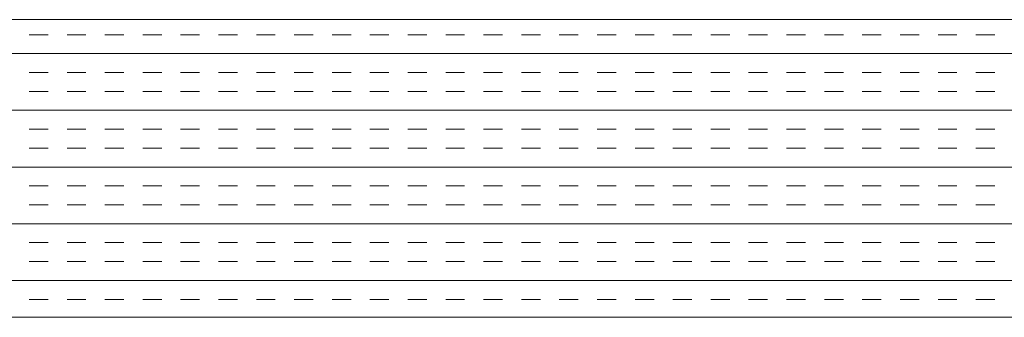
# Model space of a CAD drawing. Extents: x 3940905 to 4145695, y 925352 to 1109797.
# Tile 842 of 1056: x 4041015 to 4041180, y 1100654 to 1100704. Entities that reach past the tile are written whole.
import ezdxf

# ---------------------------------------------------------------- set-up
doc = ezdxf.new("R2010")
doc.units = 0
doc.header["$LTSCALE"] = 750
doc.header["$MEASUREMENT"] = 0
doc.layers.add('CKD Equipments', color=252, linetype='CONTINUOUS', lineweight=0)

msp = doc.modelspace()

# ---------------------------------------------------------------- linework, layer by layer
at = {"layer": 'CKD Equipments'}
for p, q in [((4040574.42, 1100703.98, -7.61), (4041292.42, 1100703.98, -7.61)), ((4040524.42, 1100653.98, -7.61), (4041342.42, 1100653.98, -7.61))]:
    msp.add_line(p, q, dxfattribs=at)
at = {"layer": 'CKD Equipments', "color": 4, "linetype": 'Continuous'}
for p, q in [((4041019.85, 1100701.45, -7.61), (4041016.67, 1100701.45, -7.61)), ((4041026.2, 1100701.45, -7.61), (4041023.02, 1100701.45, -7.61)), ((4041032.55, 1100701.45, -7.61), (4041029.37, 1100701.45, -7.61)), ((4041038.9, 1100701.45, -7.61), (4041035.72, 1100701.45, -7.61)), ((4041045.25, 1100701.45, -7.61), (4041042.07, 1100701.45, -7.61)), ((4041051.6, 1100701.45, -7.61), (4041048.42, 1100701.45, -7.61)), ((4041057.95, 1100701.45, -7.61), (4041054.77, 1100701.45, -7.61)), ((4041064.3, 1100701.45, -7.61), (4041061.12, 1100701.45, -7.61)), ((4041070.65, 1100701.45, -7.61), (4041067.47, 1100701.45, -7.61)), ((4041077, 1100701.45, -7.61), (4041073.82, 1100701.45, -7.61)), ((4041083.35, 1100701.45, -7.61), (4041080.17, 1100701.45, -7.61)), ((4041089.7, 1100701.45, -7.61), (4041086.52, 1100701.45, -7.61)), ((4041096.05, 1100701.45, -7.61), (4041092.87, 1100701.45, -7.61)), ((4041102.4, 1100701.45, -7.61), (4041099.22, 1100701.45, -7.61)), ((4041108.75, 1100701.45, -7.61), (4041105.57, 1100701.45, -7.61)), ((4041115.1, 1100701.45, -7.61), (4041111.92, 1100701.45, -7.61)), ((4041121.45, 1100701.45, -7.61), (4041118.27, 1100701.45, -7.61)), ((4041127.8, 1100701.45, -7.61), (4041124.62, 1100701.45, -7.61)), ((4041134.15, 1100701.45, -7.61), (4041130.97, 1100701.45, -7.61)), ((4041140.5, 1100701.45, -7.61), (4041137.32, 1100701.45, -7.61)), ((4041146.85, 1100701.45, -7.61), (4041143.67, 1100701.45, -7.61)), ((4041153.2, 1100701.45, -7.61), (4041150.02, 1100701.45, -7.61)), ((4041159.55, 1100701.45, -7.61), (4041156.37, 1100701.45, -7.61)), ((4041165.9, 1100701.45, -7.61), (4041162.72, 1100701.45, -7.61)), ((4041172.25, 1100701.45, -7.61), (4041169.07, 1100701.45, -7.61)), ((4041178.6, 1100701.45, -7.61), (4041175.42, 1100701.45, -7.61)), ((4041342.42, 1100698.27, -7.61), (4040524.42, 1100698.27, -7.61)), ((4041019.85, 1100695.1, -7.61), (4041016.67, 1100695.1, -7.61)), ((4041026.2, 1100695.1, -7.61), (4041023.02, 1100695.1, -7.61)), ((4041032.55, 1100695.1, -7.61), (4041029.37, 1100695.1, -7.61)), ((4041038.9, 1100695.1, -7.61), (4041035.72, 1100695.1, -7.61)), ((4041045.25, 1100695.1, -7.61), (4041042.07, 1100695.1, -7.61)), ((4041051.6, 1100695.1, -7.61), (4041048.42, 1100695.1, -7.61)), ((4041057.95, 1100695.1, -7.61), (4041054.77, 1100695.1, -7.61)), ((4041064.3, 1100695.1, -7.61), (4041061.12, 1100695.1, -7.61)), ((4041070.65, 1100695.1, -7.61), (4041067.47, 1100695.1, -7.61)), ((4041077, 1100695.1, -7.61), (4041073.82, 1100695.1, -7.61)), ((4041083.35, 1100695.1, -7.61), (4041080.17, 1100695.1, -7.61)), ((4041089.7, 1100695.1, -7.61), (4041086.52, 1100695.1, -7.61)), ((4041096.05, 1100695.1, -7.61), (4041092.87, 1100695.1, -7.61)), ((4041102.4, 1100695.1, -7.61), (4041099.22, 1100695.1, -7.61)), ((4041108.75, 1100695.1, -7.61), (4041105.57, 1100695.1, -7.61)), ((4041115.1, 1100695.1, -7.61), (4041111.92, 1100695.1, -7.61)), ((4041121.45, 1100695.1, -7.61), (4041118.27, 1100695.1, -7.61)), ((4041127.8, 1100695.1, -7.61), (4041124.62, 1100695.1, -7.61)), ((4041134.15, 1100695.1, -7.61), (4041130.97, 1100695.1, -7.61)), ((4041140.5, 1100695.1, -7.61), (4041137.32, 1100695.1, -7.61)), ((4041146.85, 1100695.1, -7.61), (4041143.67, 1100695.1, -7.61)), ((4041153.2, 1100695.1, -7.61), (4041150.02, 1100695.1, -7.61)), ((4041159.55, 1100695.1, -7.61), (4041156.37, 1100695.1, -7.61)), ((4041165.9, 1100695.1, -7.61), (4041162.72, 1100695.1, -7.61)), ((4041172.25, 1100695.1, -7.61), (4041169.07, 1100695.1, -7.61)), ((4041178.6, 1100695.1, -7.61), (4041175.42, 1100695.1, -7.61)), ((4041019.85, 1100691.92, -7.61), (4041016.67, 1100691.92, -7.61)), ((4041026.2, 1100691.92, -7.61), (4041023.02, 1100691.92, -7.61)), ((4041032.55, 1100691.92, -7.61), (4041029.37, 1100691.92, -7.61)), ((4041038.9, 1100691.92, -7.61), (4041035.72, 1100691.92, -7.61)), ((4041045.25, 1100691.92, -7.61), (4041042.07, 1100691.92, -7.61)), ((4041051.6, 1100691.92, -7.61), (4041048.42, 1100691.92, -7.61)), ((4041057.95, 1100691.92, -7.61), (4041054.77, 1100691.92, -7.61)), ((4041064.3, 1100691.92, -7.61), (4041061.12, 1100691.92, -7.61)), ((4041070.65, 1100691.92, -7.61), (4041067.47, 1100691.92, -7.61)), ((4041077, 1100691.92, -7.61), (4041073.82, 1100691.92, -7.61)), ((4041083.35, 1100691.92, -7.61), (4041080.17, 1100691.92, -7.61)), ((4041089.7, 1100691.92, -7.61), (4041086.52, 1100691.92, -7.61)), ((4041096.05, 1100691.92, -7.61), (4041092.87, 1100691.92, -7.61)), ((4041102.4, 1100691.92, -7.61), (4041099.22, 1100691.92, -7.61)), ((4041108.75, 1100691.92, -7.61), (4041105.57, 1100691.92, -7.61)), ((4041115.1, 1100691.92, -7.61), (4041111.92, 1100691.92, -7.61)), ((4041121.45, 1100691.92, -7.61), (4041118.27, 1100691.92, -7.61)), ((4041127.8, 1100691.92, -7.61), (4041124.62, 1100691.92, -7.61)), ((4041134.15, 1100691.92, -7.61), (4041130.97, 1100691.92, -7.61)), ((4041140.5, 1100691.92, -7.61), (4041137.32, 1100691.92, -7.61)), ((4041146.85, 1100691.92, -7.61), (4041143.67, 1100691.92, -7.61)), ((4041153.2, 1100691.92, -7.61), (4041150.02, 1100691.92, -7.61)), ((4041159.55, 1100691.92, -7.61), (4041156.37, 1100691.92, -7.61)), ((4041165.9, 1100691.92, -7.61), (4041162.72, 1100691.92, -7.61)), ((4041172.25, 1100691.92, -7.61), (4041169.07, 1100691.92, -7.61)), ((4041178.6, 1100691.92, -7.61), (4041175.42, 1100691.92, -7.61)), ((4041342.42, 1100688.75, -7.61), (4040524.42, 1100688.75, -7.61)), ((4041019.85, 1100685.57, -7.61), (4041016.67, 1100685.57, -7.61)), ((4041026.2, 1100685.57, -7.61), (4041023.02, 1100685.57, -7.61)), ((4041032.55, 1100685.57, -7.61), (4041029.37, 1100685.57, -7.61)), ((4041038.9, 1100685.57, -7.61), (4041035.72, 1100685.57, -7.61)), ((4041045.25, 1100685.57, -7.61), (4041042.07, 1100685.57, -7.61)), ((4041051.6, 1100685.57, -7.61), (4041048.42, 1100685.57, -7.61)), ((4041057.95, 1100685.57, -7.61), (4041054.77, 1100685.57, -7.61)), ((4041064.3, 1100685.57, -7.61), (4041061.12, 1100685.57, -7.61)), ((4041070.65, 1100685.57, -7.61), (4041067.47, 1100685.57, -7.61)), ((4041077, 1100685.57, -7.61), (4041073.82, 1100685.57, -7.61)), ((4041083.35, 1100685.57, -7.61), (4041080.17, 1100685.57, -7.61)), ((4041089.7, 1100685.57, -7.61), (4041086.52, 1100685.57, -7.61)), ((4041096.05, 1100685.57, -7.61), (4041092.87, 1100685.57, -7.61)), ((4041102.4, 1100685.57, -7.61), (4041099.22, 1100685.57, -7.61)), ((4041108.75, 1100685.57, -7.61), (4041105.57, 1100685.57, -7.61)), ((4041115.1, 1100685.57, -7.61), (4041111.92, 1100685.57, -7.61)), ((4041121.45, 1100685.57, -7.61), (4041118.27, 1100685.57, -7.61)), ((4041127.8, 1100685.57, -7.61), (4041124.62, 1100685.57, -7.61)), ((4041134.15, 1100685.57, -7.61), (4041130.97, 1100685.57, -7.61)), ((4041140.5, 1100685.57, -7.61), (4041137.32, 1100685.57, -7.61)), ((4041146.85, 1100685.57, -7.61), (4041143.67, 1100685.57, -7.61)), ((4041153.2, 1100685.57, -7.61), (4041150.02, 1100685.57, -7.61)), ((4041159.55, 1100685.57, -7.61), (4041156.37, 1100685.57, -7.61)), ((4041165.9, 1100685.57, -7.61), (4041162.72, 1100685.57, -7.61)), ((4041172.25, 1100685.57, -7.61), (4041169.07, 1100685.57, -7.61)), ((4041178.6, 1100685.57, -7.61), (4041175.42, 1100685.57, -7.61)), ((4041019.85, 1100682.4, -7.61), (4041016.67, 1100682.4, -7.61)), ((4041026.2, 1100682.4, -7.61), (4041023.02, 1100682.4, -7.61)), ((4041032.55, 1100682.4, -7.61), (4041029.37, 1100682.4, -7.61)), ((4041038.9, 1100682.4, -7.61), (4041035.72, 1100682.4, -7.61)), ((4041045.25, 1100682.4, -7.61), (4041042.07, 1100682.4, -7.61)), ((4041051.6, 1100682.4, -7.61), (4041048.42, 1100682.4, -7.61)), ((4041057.95, 1100682.4, -7.61), (4041054.77, 1100682.4, -7.61)), ((4041064.3, 1100682.4, -7.61), (4041061.12, 1100682.4, -7.61)), ((4041070.65, 1100682.4, -7.61), (4041067.47, 1100682.4, -7.61)), ((4041077, 1100682.4, -7.61), (4041073.82, 1100682.4, -7.61)), ((4041083.35, 1100682.4, -7.61), (4041080.17, 1100682.4, -7.61)), ((4041089.7, 1100682.4, -7.61), (4041086.52, 1100682.4, -7.61)), ((4041096.05, 1100682.4, -7.61), (4041092.87, 1100682.4, -7.61)), ((4041102.4, 1100682.4, -7.61), (4041099.22, 1100682.4, -7.61)), ((4041108.75, 1100682.4, -7.61), (4041105.57, 1100682.4, -7.61)), ((4041115.1, 1100682.4, -7.61), (4041111.92, 1100682.4, -7.61)), ((4041121.45, 1100682.4, -7.61), (4041118.27, 1100682.4, -7.61)), ((4041127.8, 1100682.4, -7.61), (4041124.62, 1100682.4, -7.61)), ((4041134.15, 1100682.4, -7.61), (4041130.97, 1100682.4, -7.61)), ((4041140.5, 1100682.4, -7.61), (4041137.32, 1100682.4, -7.61)), ((4041146.85, 1100682.4, -7.61), (4041143.67, 1100682.4, -7.61)), ((4041153.2, 1100682.4, -7.61), (4041150.02, 1100682.4, -7.61)), ((4041159.55, 1100682.4, -7.61), (4041156.37, 1100682.4, -7.61)), ((4041165.9, 1100682.4, -7.61), (4041162.72, 1100682.4, -7.61)), ((4041172.25, 1100682.4, -7.61), (4041169.07, 1100682.4, -7.61)), ((4041178.6, 1100682.4, -7.61), (4041175.42, 1100682.4, -7.61)), ((4041342.42, 1100679.22, -7.61), (4040524.42, 1100679.22, -7.61)), ((4041019.85, 1100676.05, -7.61), (4041016.67, 1100676.05, -7.61)), ((4041026.2, 1100676.05, -7.61), (4041023.02, 1100676.05, -7.61)), ((4041032.55, 1100676.05, -7.61), (4041029.37, 1100676.05, -7.61)), ((4041038.9, 1100676.05, -7.61), (4041035.72, 1100676.05, -7.61)), ((4041045.25, 1100676.05, -7.61), (4041042.07, 1100676.05, -7.61)), ((4041051.6, 1100676.05, -7.61), (4041048.42, 1100676.05, -7.61)), ((4041057.95, 1100676.05, -7.61), (4041054.77, 1100676.05, -7.61)), ((4041064.3, 1100676.05, -7.61), (4041061.12, 1100676.05, -7.61)), ((4041070.65, 1100676.05, -7.61), (4041067.47, 1100676.05, -7.61)), ((4041077, 1100676.05, -7.61), (4041073.82, 1100676.05, -7.61)), ((4041083.35, 1100676.05, -7.61), (4041080.17, 1100676.05, -7.61)), ((4041089.7, 1100676.05, -7.61), (4041086.52, 1100676.05, -7.61)), ((4041096.05, 1100676.05, -7.61), (4041092.87, 1100676.05, -7.61)), ((4041102.4, 1100676.05, -7.61), (4041099.22, 1100676.05, -7.61)), ((4041108.75, 1100676.05, -7.61), (4041105.57, 1100676.05, -7.61)), ((4041115.1, 1100676.05, -7.61), (4041111.92, 1100676.05, -7.61)), ((4041121.45, 1100676.05, -7.61), (4041118.27, 1100676.05, -7.61)), ((4041127.8, 1100676.05, -7.61), (4041124.62, 1100676.05, -7.61)), ((4041134.15, 1100676.05, -7.61), (4041130.97, 1100676.05, -7.61)), ((4041140.5, 1100676.05, -7.61), (4041137.32, 1100676.05, -7.61)), ((4041146.85, 1100676.05, -7.61), (4041143.67, 1100676.05, -7.61)), ((4041153.2, 1100676.05, -7.61), (4041150.02, 1100676.05, -7.61)), ((4041159.55, 1100676.05, -7.61), (4041156.37, 1100676.05, -7.61)), ((4041165.9, 1100676.05, -7.61), (4041162.72, 1100676.05, -7.61)), ((4041172.25, 1100676.05, -7.61), (4041169.07, 1100676.05, -7.61)), ((4041178.6, 1100676.05, -7.61), (4041175.42, 1100676.05, -7.61)), ((4041019.85, 1100672.87, -7.61), (4041016.67, 1100672.87, -7.61)), ((4041026.2, 1100672.87, -7.61), (4041023.02, 1100672.87, -7.61)), ((4041032.55, 1100672.87, -7.61), (4041029.37, 1100672.87, -7.61)), ((4041038.9, 1100672.87, -7.61), (4041035.72, 1100672.87, -7.61)), ((4041045.25, 1100672.87, -7.61), (4041042.07, 1100672.87, -7.61)), ((4041051.6, 1100672.87, -7.61), (4041048.42, 1100672.87, -7.61)), ((4041057.95, 1100672.87, -7.61), (4041054.77, 1100672.87, -7.61)), ((4041064.3, 1100672.87, -7.61), (4041061.12, 1100672.87, -7.61)), ((4041070.65, 1100672.87, -7.61), (4041067.47, 1100672.87, -7.61)), ((4041077, 1100672.87, -7.61), (4041073.82, 1100672.87, -7.61)), ((4041083.35, 1100672.87, -7.61), (4041080.17, 1100672.87, -7.61)), ((4041089.7, 1100672.87, -7.61), (4041086.52, 1100672.87, -7.61)), ((4041096.05, 1100672.87, -7.61), (4041092.87, 1100672.87, -7.61)), ((4041102.4, 1100672.87, -7.61), (4041099.22, 1100672.87, -7.61)), ((4041108.75, 1100672.87, -7.61), (4041105.57, 1100672.87, -7.61)), ((4041115.1, 1100672.87, -7.61), (4041111.92, 1100672.87, -7.61)), ((4041121.45, 1100672.87, -7.61), (4041118.27, 1100672.87, -7.61)), ((4041127.8, 1100672.87, -7.61), (4041124.62, 1100672.87, -7.61)), ((4041134.15, 1100672.87, -7.61), (4041130.97, 1100672.87, -7.61)), ((4041140.5, 1100672.87, -7.61), (4041137.32, 1100672.87, -7.61)), ((4041146.85, 1100672.87, -7.61), (4041143.67, 1100672.87, -7.61)), ((4041153.2, 1100672.87, -7.61), (4041150.02, 1100672.87, -7.61)), ((4041159.55, 1100672.87, -7.61), (4041156.37, 1100672.87, -7.61)), ((4041165.9, 1100672.87, -7.61), (4041162.72, 1100672.87, -7.61)), ((4041172.25, 1100672.87, -7.61), (4041169.07, 1100672.87, -7.61)), ((4041178.6, 1100672.87, -7.61), (4041175.42, 1100672.87, -7.61)), ((4041342.42, 1100669.7, -7.61), (4040524.42, 1100669.7, -7.61)), ((4041019.85, 1100666.52, -7.61), (4041016.67, 1100666.52, -7.61)), ((4041026.2, 1100666.52, -7.61), (4041023.02, 1100666.52, -7.61)), ((4041032.55, 1100666.52, -7.61), (4041029.37, 1100666.52, -7.61)), ((4041038.9, 1100666.52, -7.61), (4041035.72, 1100666.52, -7.61)), ((4041045.25, 1100666.52, -7.61), (4041042.07, 1100666.52, -7.61)), ((4041051.6, 1100666.52, -7.61), (4041048.42, 1100666.52, -7.61)), ((4041057.95, 1100666.52, -7.61), (4041054.77, 1100666.52, -7.61)), ((4041064.3, 1100666.52, -7.61), (4041061.12, 1100666.52, -7.61)), ((4041070.65, 1100666.52, -7.61), (4041067.47, 1100666.52, -7.61)), ((4041077, 1100666.52, -7.61), (4041073.82, 1100666.52, -7.61)), ((4041083.35, 1100666.52, -7.61), (4041080.17, 1100666.52, -7.61)), ((4041089.7, 1100666.52, -7.61), (4041086.52, 1100666.52, -7.61)), ((4041096.05, 1100666.52, -7.61), (4041092.87, 1100666.52, -7.61)), ((4041102.4, 1100666.52, -7.61), (4041099.22, 1100666.52, -7.61)), ((4041108.75, 1100666.52, -7.61), (4041105.57, 1100666.52, -7.61)), ((4041115.1, 1100666.52, -7.61), (4041111.92, 1100666.52, -7.61)), ((4041121.45, 1100666.52, -7.61), (4041118.27, 1100666.52, -7.61)), ((4041127.8, 1100666.52, -7.61), (4041124.62, 1100666.52, -7.61)), ((4041134.15, 1100666.52, -7.61), (4041130.97, 1100666.52, -7.61)), ((4041140.5, 1100666.52, -7.61), (4041137.32, 1100666.52, -7.61)), ((4041146.85, 1100666.52, -7.61), (4041143.67, 1100666.52, -7.61)), ((4041153.2, 1100666.52, -7.61), (4041150.02, 1100666.52, -7.61)), ((4041159.55, 1100666.52, -7.61), (4041156.37, 1100666.52, -7.61)), ((4041165.9, 1100666.52, -7.61), (4041162.72, 1100666.52, -7.61)), ((4041172.25, 1100666.52, -7.61), (4041169.07, 1100666.52, -7.61)), ((4041178.6, 1100666.52, -7.61), (4041175.42, 1100666.52, -7.61)), ((4041019.85, 1100663.35, -7.61), (4041016.67, 1100663.35, -7.61)), ((4041026.2, 1100663.35, -7.61), (4041023.02, 1100663.35, -7.61)), ((4041032.55, 1100663.35, -7.61), (4041029.37, 1100663.35, -7.61)), ((4041038.9, 1100663.35, -7.61), (4041035.72, 1100663.35, -7.61)), ((4041045.25, 1100663.35, -7.61), (4041042.07, 1100663.35, -7.61)), ((4041051.6, 1100663.35, -7.61), (4041048.42, 1100663.35, -7.61)), ((4041057.95, 1100663.35, -7.61), (4041054.77, 1100663.35, -7.61)), ((4041064.3, 1100663.35, -7.61), (4041061.12, 1100663.35, -7.61)), ((4041070.65, 1100663.35, -7.61), (4041067.47, 1100663.35, -7.61)), ((4041077, 1100663.35, -7.61), (4041073.82, 1100663.35, -7.61)), ((4041083.35, 1100663.35, -7.61), (4041080.17, 1100663.35, -7.61)), ((4041089.7, 1100663.35, -7.61), (4041086.52, 1100663.35, -7.61)), ((4041096.05, 1100663.35, -7.61), (4041092.87, 1100663.35, -7.61)), ((4041102.4, 1100663.35, -7.61), (4041099.22, 1100663.35, -7.61)), ((4041108.75, 1100663.35, -7.61), (4041105.57, 1100663.35, -7.61)), ((4041115.1, 1100663.35, -7.61), (4041111.92, 1100663.35, -7.61)), ((4041121.45, 1100663.35, -7.61), (4041118.27, 1100663.35, -7.61)), ((4041127.8, 1100663.35, -7.61), (4041124.62, 1100663.35, -7.61)), ((4041134.15, 1100663.35, -7.61), (4041130.97, 1100663.35, -7.61)), ((4041140.5, 1100663.35, -7.61), (4041137.32, 1100663.35, -7.61)), ((4041146.85, 1100663.35, -7.61), (4041143.67, 1100663.35, -7.61)), ((4041153.2, 1100663.35, -7.61), (4041150.02, 1100663.35, -7.61)), ((4041159.55, 1100663.35, -7.61), (4041156.37, 1100663.35, -7.61)), ((4041165.9, 1100663.35, -7.61), (4041162.72, 1100663.35, -7.61)), ((4041172.25, 1100663.35, -7.61), (4041169.07, 1100663.35, -7.61)), ((4041178.6, 1100663.35, -7.61), (4041175.42, 1100663.35, -7.61)), ((4041342.42, 1100660.17, -7.61), (4040524.42, 1100660.17, -7.61)), ((4041019.85, 1100657, -7.61), (4041016.67, 1100657, -7.61)), ((4041026.2, 1100657, -7.61), (4041023.02, 1100657, -7.61)), ((4041032.55, 1100657, -7.61), (4041029.37, 1100657, -7.61)), ((4041038.9, 1100657, -7.61), (4041035.72, 1100657, -7.61)), ((4041045.25, 1100657, -7.61), (4041042.07, 1100657, -7.61)), ((4041051.6, 1100657, -7.61), (4041048.42, 1100657, -7.61)), ((4041057.95, 1100657, -7.61), (4041054.77, 1100657, -7.61)), ((4041064.3, 1100657, -7.61), (4041061.12, 1100657, -7.61)), ((4041070.65, 1100657, -7.61), (4041067.47, 1100657, -7.61)), ((4041077, 1100657, -7.61), (4041073.82, 1100657, -7.61)), ((4041083.35, 1100657, -7.61), (4041080.17, 1100657, -7.61)), ((4041089.7, 1100657, -7.61), (4041086.52, 1100657, -7.61)), ((4041096.05, 1100657, -7.61), (4041092.87, 1100657, -7.61)), ((4041102.4, 1100657, -7.61), (4041099.22, 1100657, -7.61)), ((4041108.75, 1100657, -7.61), (4041105.57, 1100657, -7.61)), ((4041115.1, 1100657, -7.61), (4041111.92, 1100657, -7.61)), ((4041121.45, 1100657, -7.61), (4041118.27, 1100657, -7.61)), ((4041127.8, 1100657, -7.61), (4041124.62, 1100657, -7.61)), ((4041134.15, 1100657, -7.61), (4041130.97, 1100657, -7.61)), ((4041140.5, 1100657, -7.61), (4041137.32, 1100657, -7.61)), ((4041146.85, 1100657, -7.61), (4041143.67, 1100657, -7.61)), ((4041153.2, 1100657, -7.61), (4041150.02, 1100657, -7.61)), ((4041159.55, 1100657, -7.61), (4041156.37, 1100657, -7.61)), ((4041165.9, 1100657, -7.61), (4041162.72, 1100657, -7.61)), ((4041172.25, 1100657, -7.61), (4041169.07, 1100657, -7.61)), ((4041178.6, 1100657, -7.61), (4041175.42, 1100657, -7.61))]:
    msp.add_line(p, q, dxfattribs=at)

doc.saveas('drawing.dxf')
